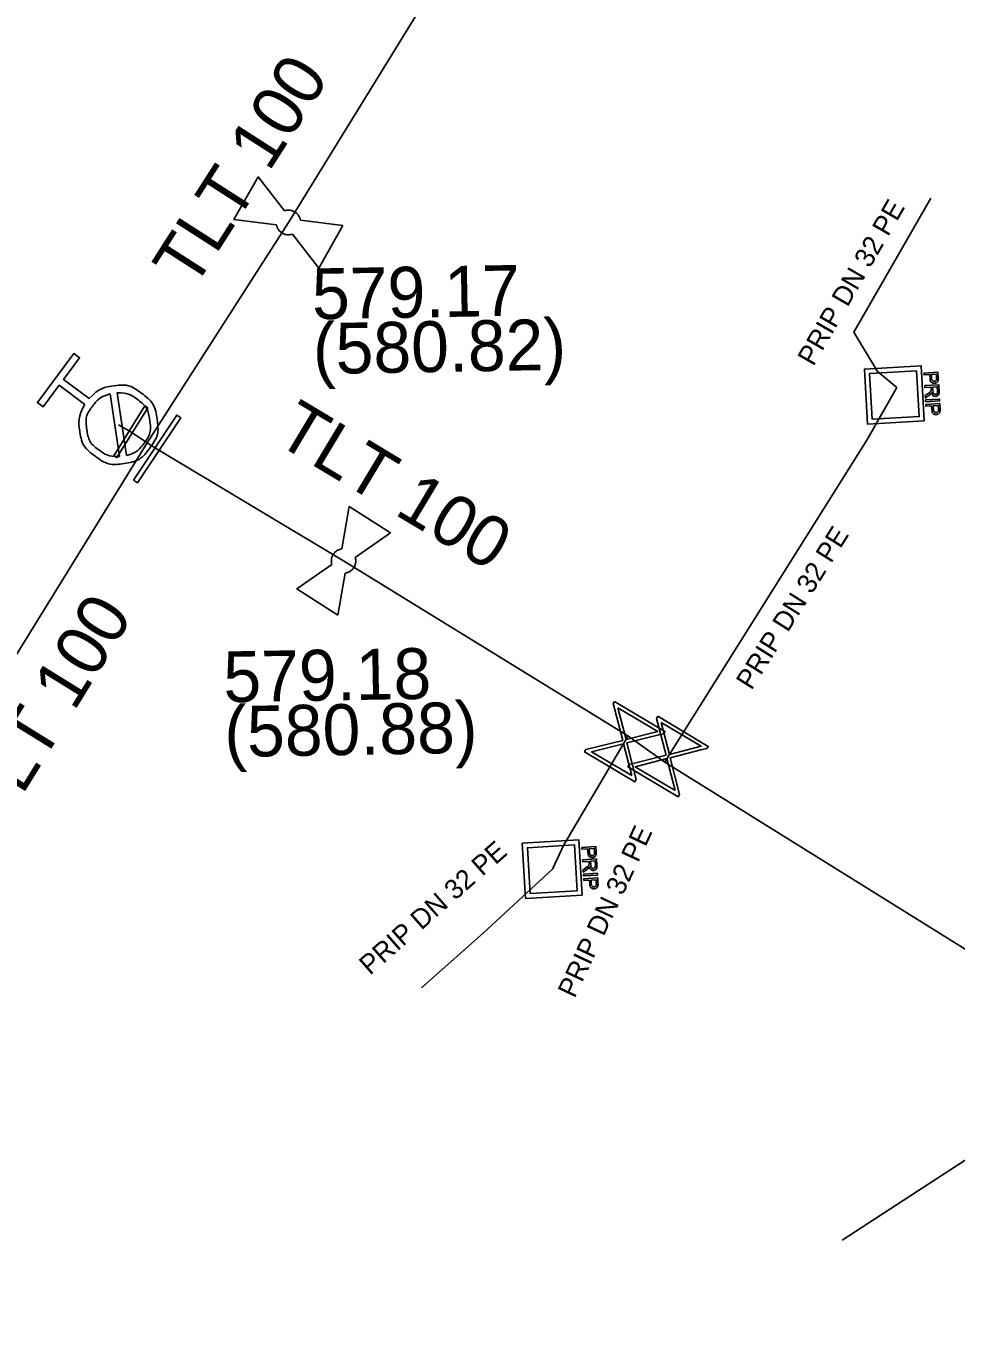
# Model space of a CAD drawing. Extents: x -643842 to -636370, y -1119190 to -1110210.
# Drawn here: x -642078.89 to -642055.11, y -1113549.04 to -1113515.84 of the extents above; entities that cross this region are included whole.
import ezdxf

# ---------------------------------------------------------------- set-up
doc = ezdxf.new("R2010")
doc.units = 0
for name, color, linetype in [('22', 7, 'Continuous'), ('Default', 7, 'Continuous'), ('Level 16', 7, 'Continuous'), ('Level 18', 7, 'Continuous'), ('Level 20', 7, 'Continuous'), ('Level 21', 7, 'Continuous'), ('Level 23', 7, 'Continuous'), ('Level 27', 7, 'Continuous'), ('Level 28', 7, 'Continuous'), ('Level 33', 7, 'Continuous')]:
    doc.layers.add(name, color=color, linetype=linetype)

msp = doc.modelspace()

# ---------------------------------------------------------------- linework, layer by layer
at = {"layer": 'Default'}
for points in [[(-642072.284, -1113520.565), (-642072.234, -1113520.547), (-642072.18, -1113520.548), (-642072.096, -1113520.548), (-642072.025, -1113520.589), (-642071.954, -1113520.63), (-642071.909, -1113520.704), (-642071.882, -1113520.75), (-642071.872, -1113520.801)], [(-642072.075, -1113521.156), (-642072.125, -1113521.173), (-642072.178, -1113521.173), (-642072.264, -1113521.172), (-642072.335, -1113521.131), (-642072.406, -1113521.09), (-642072.449, -1113521.018), (-642072.477, -1113520.971), (-642072.487, -1113520.919)], [(-642055.559, -1113524.824), (-642055.557, -1113524.86), (-642055.56, -1113524.879), (-642055.563, -1113524.905), (-642055.574, -1113524.924), (-642055.585, -1113524.943), (-642055.606, -1113524.955), (-642055.628, -1113524.966), (-642055.655, -1113524.968), (-642055.701, -1113524.971), (-642055.734, -1113524.944), (-642055.766, -1113524.917), (-642055.771, -1113524.841)], [(-642055.729, -1113524.839), (-642055.727, -1113524.885), (-642055.709, -1113524.903), (-642055.69, -1113524.921), (-642055.659, -1113524.919), (-642055.637, -1113524.918), (-642055.622, -1113524.906), (-642055.606, -1113524.894), (-642055.603, -1113524.876), (-642055.6, -1113524.863), (-642055.602, -1113524.83)], [(-642077.274, -1113525.362), (-642077.036, -1113525.091), (-642076.674, -1113525.039), (-642076.265, -1113524.981), (-642075.932, -1113525.229), (-642075.599, -1113525.476), (-642075.54, -1113525.885), (-642075.481, -1113526.295), (-642075.729, -1113526.628), (-642075.975, -1113526.959), (-642076.384, -1113527.02), (-642076.793, -1113527.081), (-642077.125, -1113526.834), (-642077.459, -1113526.585), (-642077.52, -1113526.177), (-642077.577, -1113525.814), (-642077.384, -1113525.509)], [(-642076.738, -1113525.243), (-642077.01, -1113525.31), (-642077.185, -1113525.545), (-642077.386, -1113525.817), (-642077.338, -1113526.149), (-642077.289, -1113526.481), (-642077.018, -1113526.682), (-642076.783, -1113526.857), (-642076.503, -1113526.844)], [(-642076.322, -1113526.817), (-642076.053, -1113526.747), (-642075.881, -1113526.515), (-642075.68, -1113526.246), (-642075.728, -1113525.913), (-642075.777, -1113525.58), (-642076.048, -1113525.378), (-642076.28, -1113525.206), (-642076.557, -1113525.216)], [(-642055.82, -1113525.234), (-642055.788, -1113525.212), (-642055.772, -1113525.197), (-642055.756, -1113525.183), (-642055.75, -1113525.172), (-642055.744, -1113525.16), (-642055.742, -1113525.149), (-642055.74, -1113525.142), (-642055.741, -1113525.123)], [(-642055.539, -1113525.168), (-642055.536, -1113525.215), (-642055.545, -1113525.241), (-642055.553, -1113525.266), (-642055.576, -1113525.283), (-642055.6, -1113525.299), (-642055.629, -1113525.3), (-642055.668, -1113525.303), (-642055.695, -1113525.28), (-642055.722, -1113525.257), (-642055.732, -1113525.206), (-642055.741, -1113525.225), (-642055.749, -1113525.235), (-642055.766, -1113525.257), (-642055.794, -1113525.277)], [(-642055.698, -1113525.167), (-642055.696, -1113525.2), (-642055.688, -1113525.218), (-642055.681, -1113525.236), (-642055.665, -1113525.244), (-642055.65, -1113525.253), (-642055.632, -1113525.252), (-642055.608, -1113525.25), (-642055.592, -1113525.231), (-642055.577, -1113525.212), (-642055.579, -1113525.171)], [(-642055.514, -1113525.625), (-642055.511, -1113525.66), (-642055.514, -1113525.68), (-642055.517, -1113525.706), (-642055.528, -1113525.725), (-642055.54, -1113525.744), (-642055.561, -1113525.755), (-642055.582, -1113525.767), (-642055.609, -1113525.769), (-642055.655, -1113525.771), (-642055.688, -1113525.745), (-642055.721, -1113525.718), (-642055.725, -1113525.642)], [(-642055.684, -1113525.64), (-642055.681, -1113525.686), (-642055.663, -1113525.704), (-642055.645, -1113525.722), (-642055.613, -1113525.72), (-642055.591, -1113525.719), (-642055.576, -1113525.707), (-642055.561, -1113525.695), (-642055.557, -1113525.676), (-642055.554, -1113525.664), (-642055.556, -1113525.631)], [(-642071.071, -1113529.6), (-642071.085, -1113529.55), (-642071.083, -1113529.497), (-642071.077, -1113529.411), (-642071.033, -1113529.342), (-642070.989, -1113529.273), (-642070.915, -1113529.234), (-642070.867, -1113529.208), (-642070.814, -1113529.201)], [(-642070.471, -1113529.42), (-642070.455, -1113529.471), (-642070.458, -1113529.525), (-642070.463, -1113529.609), (-642070.507, -1113529.678), (-642070.551, -1113529.747), (-642070.627, -1113529.788), (-642070.674, -1113529.813), (-642070.726, -1113529.82)], [(-642064.309, -1113536.944), (-642064.307, -1113536.98), (-642064.31, -1113536.999), (-642064.313, -1113537.025), (-642064.324, -1113537.044), (-642064.335, -1113537.063), (-642064.356, -1113537.075), (-642064.378, -1113537.086), (-642064.405, -1113537.088), (-642064.451, -1113537.091), (-642064.484, -1113537.064), (-642064.516, -1113537.037), (-642064.521, -1113536.961)], [(-642064.479, -1113536.959), (-642064.477, -1113537.005), (-642064.459, -1113537.023), (-642064.44, -1113537.041), (-642064.409, -1113537.039), (-642064.387, -1113537.038), (-642064.372, -1113537.026), (-642064.356, -1113537.014), (-642064.353, -1113536.996), (-642064.35, -1113536.983), (-642064.352, -1113536.95)], [(-642064.57, -1113537.354), (-642064.538, -1113537.332), (-642064.522, -1113537.317), (-642064.506, -1113537.303), (-642064.5, -1113537.292), (-642064.494, -1113537.28), (-642064.492, -1113537.269), (-642064.49, -1113537.262), (-642064.491, -1113537.243)], [(-642064.289, -1113537.288), (-642064.286, -1113537.335), (-642064.295, -1113537.361), (-642064.303, -1113537.386), (-642064.326, -1113537.403), (-642064.35, -1113537.419), (-642064.379, -1113537.42), (-642064.418, -1113537.423), (-642064.445, -1113537.4), (-642064.472, -1113537.377), (-642064.482, -1113537.326), (-642064.491, -1113537.345), (-642064.499, -1113537.355), (-642064.516, -1113537.377), (-642064.544, -1113537.397)], [(-642064.448, -1113537.287), (-642064.446, -1113537.32), (-642064.438, -1113537.338), (-642064.431, -1113537.356), (-642064.415, -1113537.364), (-642064.4, -1113537.373), (-642064.382, -1113537.372), (-642064.358, -1113537.37), (-642064.342, -1113537.351), (-642064.327, -1113537.332), (-642064.329, -1113537.291)], [(-642064.264, -1113537.745), (-642064.261, -1113537.78), (-642064.264, -1113537.8), (-642064.267, -1113537.826), (-642064.278, -1113537.845), (-642064.29, -1113537.864), (-642064.311, -1113537.875), (-642064.332, -1113537.887), (-642064.359, -1113537.889), (-642064.405, -1113537.891), (-642064.438, -1113537.865), (-642064.471, -1113537.838), (-642064.475, -1113537.762)], [(-642064.434, -1113537.76), (-642064.431, -1113537.806), (-642064.413, -1113537.824), (-642064.395, -1113537.842), (-642064.363, -1113537.84), (-642064.341, -1113537.839), (-642064.326, -1113537.827), (-642064.311, -1113537.815), (-642064.307, -1113537.796), (-642064.304, -1113537.784), (-642064.306, -1113537.751)]]:
    msp.add_open_spline(points, degree=3, dxfattribs=at)
at = {"layer": 'Level 16'}
for points in [[(-642076.646, -1113526.822), (-642075.853, -1113525.549), (-642075.774, -1113525.598), (-642076.567, -1113526.871), (-642076.646, -1113526.822)], [(-642076.146, -1113527.448), (-642075.039, -1113525.783), (-642074.934, -1113525.852), (-642076.041, -1113527.517), (-642076.146, -1113527.448)], [(-642063.839, -1113533.102), (-642062.551, -1113533.869), (-642062.585, -1113533.926), (-642062.71, -1113533.953), (-642063.524, -1113534.161), (-642063.285, -1113535.101), (-642063.318, -1113535.158), (-642064.607, -1113534.39), (-642064.573, -1113534.334), (-642063.631, -1113534.097), (-642063.838, -1113533.283), (-642063.873, -1113533.158), (-642063.839, -1113533.102)], [(-642063.752, -1113533.263), (-642063.546, -1113534.075), (-642062.735, -1113533.869), (-642063.752, -1113533.263)], [(-642062.73, -1113533.482), (-642061.442, -1113534.25), (-642061.476, -1113534.306), (-642061.601, -1113534.334), (-642062.415, -1113534.541), (-642062.176, -1113535.482), (-642062.21, -1113535.538), (-642063.498, -1113534.77), (-642063.464, -1113534.714), (-642062.522, -1113534.477), (-642062.729, -1113533.663), (-642062.764, -1113533.538), (-642062.73, -1113533.482)], [(-642062.643, -1113533.643), (-642062.437, -1113534.456), (-642061.626, -1113534.249), (-642062.643, -1113533.643)], [(-642063.401, -1113534.999), (-642063.609, -1113534.182), (-642064.425, -1113534.39), (-642063.401, -1113534.999)], [(-642062.292, -1113535.38), (-642062.5, -1113534.563), (-642063.316, -1113534.77), (-642062.292, -1113535.38)]]:
    msp.add_lwpolyline(points, dxfattribs=at)
at = {"layer": 'Level 18'}
for points in [[(-642055.917, -1113525.933), (-642057.366, -1113526.018), (-642057.449, -1113524.607), (-642056, -1113524.522), (-642055.917, -1113525.933)], [(-642056.116, -1113524.65), (-642057.319, -1113524.72), (-642057.25, -1113525.89), (-642056.047, -1113525.82), (-642056.116, -1113524.65)], [(-642055.925, -1113524.711), (-642055.567, -1113524.69), (-642055.559, -1113524.824)], [(-642055.771, -1113524.841), (-642055.776, -1113524.749), (-642055.922, -1113524.757), (-642055.925, -1113524.711)], [(-642055.602, -1113524.83), (-642055.607, -1113524.739), (-642055.735, -1113524.746)], [(-642055.735, -1113524.746), (-642055.729, -1113524.839)], [(-642055.907, -1113525.03), (-642055.548, -1113525.009), (-642055.539, -1113525.168)], [(-642055.741, -1113525.123), (-642055.744, -1113525.069), (-642055.904, -1113525.078), (-642055.907, -1113525.03)], [(-642055.794, -1113525.277), (-642055.888, -1113525.345), (-642055.892, -1113525.285), (-642055.82, -1113525.234)], [(-642055.579, -1113525.171), (-642055.586, -1113525.059), (-642055.704, -1113525.066)], [(-642055.704, -1113525.066), (-642055.698, -1113525.167)], [(-642055.887, -1113525.394), (-642055.528, -1113525.373), (-642055.526, -1113525.419), (-642055.884, -1113525.44), (-642055.887, -1113525.394)], [(-642055.88, -1113525.512), (-642055.521, -1113525.491), (-642055.514, -1113525.625)], [(-642055.725, -1113525.642), (-642055.731, -1113525.55), (-642055.877, -1113525.558), (-642055.88, -1113525.512)], [(-642055.556, -1113525.631), (-642055.561, -1113525.54), (-642055.689, -1113525.547)], [(-642055.689, -1113525.547), (-642055.684, -1113525.64)], [(-642064.667, -1113538.053), (-642066.116, -1113538.138), (-642066.199, -1113536.727), (-642064.75, -1113536.642), (-642064.667, -1113538.053)], [(-642064.866, -1113536.77), (-642066.069, -1113536.84), (-642066, -1113538.01), (-642064.797, -1113537.94), (-642064.866, -1113536.77)], [(-642064.675, -1113536.831), (-642064.317, -1113536.81), (-642064.309, -1113536.944)], [(-642064.521, -1113536.961), (-642064.526, -1113536.869), (-642064.672, -1113536.877), (-642064.675, -1113536.831)], [(-642064.352, -1113536.95), (-642064.357, -1113536.859), (-642064.485, -1113536.866)], [(-642064.485, -1113536.866), (-642064.479, -1113536.959)], [(-642064.657, -1113537.15), (-642064.298, -1113537.129), (-642064.289, -1113537.288)], [(-642064.491, -1113537.243), (-642064.494, -1113537.189), (-642064.654, -1113537.198), (-642064.657, -1113537.15)], [(-642064.329, -1113537.291), (-642064.336, -1113537.179), (-642064.454, -1113537.186)], [(-642064.454, -1113537.186), (-642064.448, -1113537.287)], [(-642064.544, -1113537.397), (-642064.638, -1113537.465), (-642064.642, -1113537.405), (-642064.57, -1113537.354)], [(-642064.637, -1113537.514), (-642064.278, -1113537.493), (-642064.276, -1113537.539), (-642064.634, -1113537.56), (-642064.637, -1113537.514)], [(-642064.63, -1113537.632), (-642064.271, -1113537.611), (-642064.264, -1113537.745)], [(-642064.475, -1113537.762), (-642064.481, -1113537.67), (-642064.627, -1113537.678), (-642064.63, -1113537.632)], [(-642064.306, -1113537.751), (-642064.311, -1113537.66), (-642064.439, -1113537.667)], [(-642064.439, -1113537.667), (-642064.434, -1113537.76)]]:
    msp.add_lwpolyline(points, dxfattribs=at)
at = {"layer": 'Level 21'}
for points in [[(-642075.79, -1113526.49), (-642072.18, -1113520.86), (-642065.91, -1113510.69), (-642050.34, -1113484.97), (-642044.33, -1113475.07), (-642041.28, -1113470), (-642036.1, -1113461.59), (-642031.16, -1113454.77), (-642030.99, -1113454.44)], [(-642106.21, -1113574.97), (-642097.47, -1113560.96), (-642090.94, -1113550.7), (-642085.14, -1113541.61), (-642075.79, -1113526.49)], [(-641966.02, -1113592.14), (-641975.16, -1113586.77), (-641976.23, -1113586.15), (-641986.29, -1113580.26), (-641986.95, -1113579.87), (-642002.1, -1113571.05), (-642002.39, -1113570.86), (-642007.58, -1113567.68), (-642008.77, -1113566.95), (-642018.63, -1113560.99), (-642019.96, -1113560.23), (-642028.54, -1113554.93), (-642030.48, -1113553.82), (-642040.96, -1113547.82), (-642041.73, -1113547.36), (-642051.86, -1113541.27), (-642052.43, -1113540.95), (-642062.55, -1113534.65), (-642063.5, -1113533.98), (-642070.77, -1113529.51), (-642075.54, -1113526.65), (-642075.79, -1113526.49)]]:
    msp.add_lwpolyline(points, dxfattribs=at)
at = {"layer": 'Level 23'}
for points in [[(-642062.55, -1113534.65), (-642062.47, -1113534.51), (-642057.39, -1113526.42), (-642056.62, -1113525.08), (-642057.11, -1113524.67), (-642057.719, -1113523.66), (-642055.819, -1113520.36), (-642055.749, -1113520.236)], [(-642076.53, -1113526.03), (-642076.21, -1113526.21), (-642075.79, -1113526.49)], [(-642068.78, -1113540.42), (-642067.19, -1113539.02), (-642065.43, -1113537.39), (-642065.14, -1113536.77), (-642063.58, -1113534.13), (-642063.5, -1113533.98)], [(-642058.02, -1113546.87), (-642054.73, -1113544.73), (-642053.93, -1113543.7), (-642053.53, -1113543), (-642052.5, -1113541.09), (-642052.43, -1113540.95)]]:
    msp.add_lwpolyline(points, dxfattribs=at)
at = {"layer": 'Level 28'}
for points in [[(-642072.487, -1113520.919), (-642073.575, -1113520.781), (-642072.954, -1113519.696), (-642072.284, -1113520.565)], [(-642070.785, -1113520.939), (-642071.406, -1113522.024), (-642072.075, -1113521.156)], [(-642071.872, -1113520.801), (-642070.785, -1113520.939)], [(-642070.814, -1113529.201), (-642070.624, -1113528.12), (-642069.571, -1113528.793), (-642070.471, -1113529.42)], [(-642070.916, -1113530.9), (-642071.969, -1113530.227), (-642071.071, -1113529.6)], [(-642070.726, -1113529.82), (-642070.916, -1113530.9)]]:
    msp.add_lwpolyline(points, dxfattribs=at)
at = {"layer": 'Level 33'}
for points in [[(-642077.384, -1113525.509), (-642078.042, -1113525.02), (-642078.454, -1113525.573), (-642078.601, -1113525.463), (-642077.668, -1113524.209), (-642077.521, -1113524.319), (-642077.933, -1113524.872), (-642077.274, -1113525.362)], [(-642076.503, -1113526.844), (-642076.738, -1113525.243)], [(-642076.557, -1113525.216), (-642076.322, -1113526.817)]]:
    msp.add_lwpolyline(points, dxfattribs=at)

# ---------------------------------------------------------------- texts
at = {"layer": '22'}
for rotation, p in [(60.0685, (-642058.753, -1113524.556)), (57.8738, (-642060.338, -1113532.834)), (64.9325, (-642064.86, -1113540.709)), (41.364, (-642070.094, -1113540.118))]:
    msp.add_text('PRIP DN 32 PE', height=0.5, rotation=rotation, dxfattribs=at).set_placement(p)
at = {"layer": 'Level 20'}
for rotation, p in [(57.3317, (-642074.612, -1113522.597)), (329.0539, (-642072.566, -1113526.464)), (58.2679, (-642079.546, -1113536.417))]:
    msp.add_text('TLT 100', height=1.3, rotation=rotation, dxfattribs=at).set_placement(p)
at = {"layer": 'Level 27'}
for s, p in [('579.17', (-642071.568, -1113523.336)), ('(580.82)', (-642071.544, -1113524.736)), ('579.18', (-642073.835, -1113533.125)), ('(580.88)', (-642073.81, -1113534.525))]:
    msp.add_text(s, height=1.3, rotation=1, dxfattribs=at).set_placement(p)

doc.saveas('drawing.dxf')
